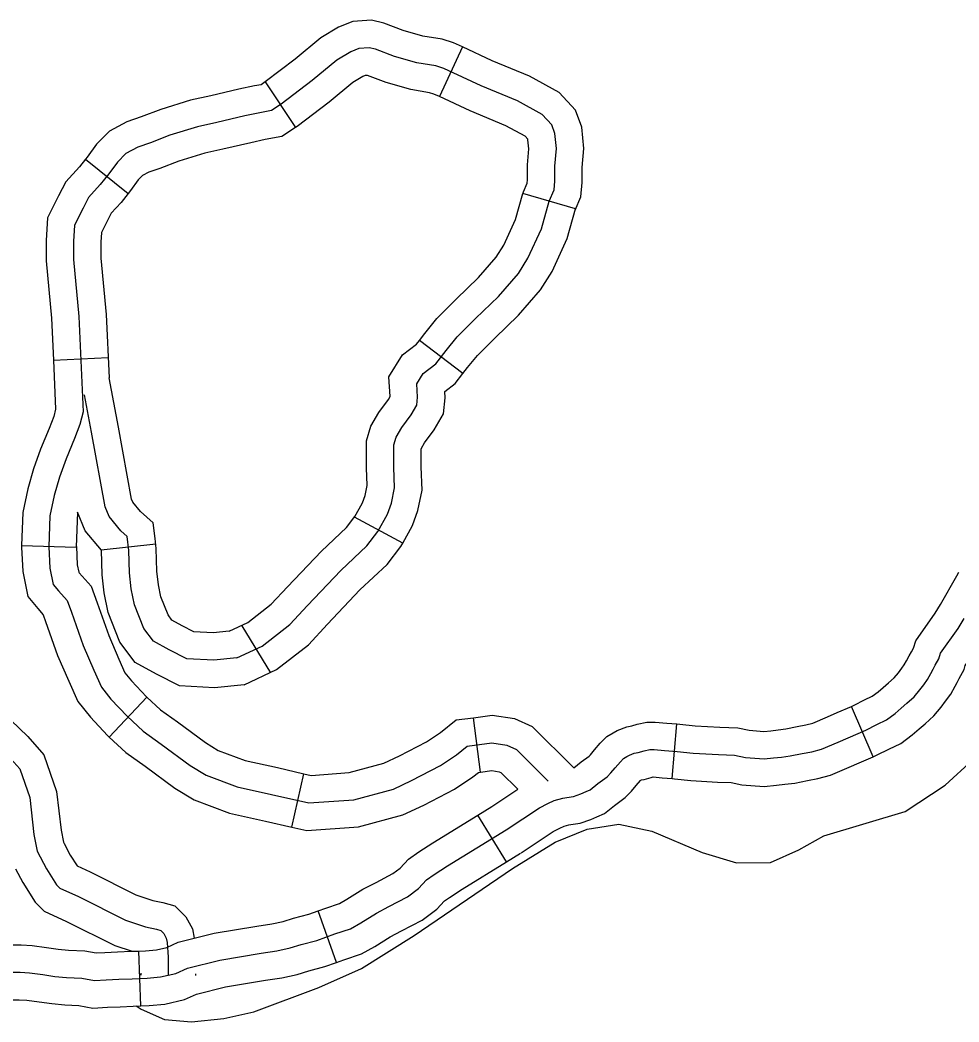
# Model space of a CAD drawing. Extents: x 1377389 to 1380723, y 1168351 to 1170484.
# Drawn here: x 1378841.8 to 1378893.2, y 1168766.5 to 1168821.3 of the extents above; entities that cross this region are included whole.
import ezdxf

# ---------------------------------------------------------------- set-up
doc = ezdxf.new("R2010")
doc.units = 0
doc.layers.add('B_Fill', color=7, linetype='Continuous')

msp = doc.modelspace()

# ---------------------------------------------------------------- linework, layer by layer
at = {"layer": 'B_Fill'}
for p, q in [((1378866.012, 1168819.877), (1378864.739, 1168817.16)), ((1378855.198, 1168817.964), (1378856.864, 1168815.468)), ((1378845.358, 1168813.73), (1378847.701, 1168811.857)), ((1378872.197, 1168811.024), (1378869.312, 1168811.848)), ((1378866.028, 1168802), (1378863.644, 1168803.821)), ((1378843.605, 1168802.741), (1378846.602, 1168802.875)), ((1378862.733, 1168792.716), (1378860.099, 1168794.152)), ((1378841.86, 1168792.601), (1378844.858, 1168792.497)), ((1378849.205, 1168792.668), (1378846.223, 1168792.337)), ((1378855.516, 1168785.624), (1378853.944, 1168788.2)), ((1378846.664, 1168782.114), (1378848.712, 1168784.306)), ((1378888.491, 1168781.039), (1378887.304, 1168783.794)), ((1378866.988, 1168780.198), (1378866.599, 1168783.173)), ((1378877.478, 1168779.844), (1378877.74, 1168782.833)), ((1378856.651, 1168777.186), (1378857.32, 1168780.11)), ((1378868.41, 1168775.289), (1378866.84, 1168777.845)), ((1378859.109, 1168769.784), (1378858.104, 1168772.611)), ((1378848.397, 1168767.409), (1378848.282, 1168770.407))]:
    msp.add_line(p, q, dxfattribs=at)
for points in [[(1378866.012, 1168819.877), (1378865.516, 1168820.109), (1378864.886, 1168820.298), (1378863.833, 1168820.474), (1378862.757, 1168820.781), (1378861.691, 1168821.181), (1378861.024, 1168821.348), (1378859.998, 1168821.269), (1378859.212, 1168820.967), (1378858.244, 1168820.37), (1378856.84, 1168819.209), (1378855.202, 1168817.966), (1378855.199, 1168817.964)], [(1378853.643, 1168786.445), (1378855.033, 1168787.097), (1378856.553, 1168788.271), (1378857.508, 1168789.314), (1378859.333, 1168791.227), (1378860.766, 1168792.575), (1378861.374, 1168793.357), (1378861.896, 1168794.314), (1378862.113, 1168794.922), (1378862.287, 1168795.748), (1378862.243, 1168796.879), (1378862.243, 1168798.096), (1378862.373, 1168798.531), (1378862.677, 1168799.053), (1378863.199, 1168799.748), (1378863.503, 1168800.27), (1378863.546, 1168800.705), (1378863.503, 1168801.444), (1378863.85, 1168802.009), (1378864.545, 1168802.531), (1378865.11, 1168803.27), (1378865.718, 1168804.009), (1378866.717, 1168805.009), (1378867.977, 1168806.226), (1378869.063, 1168807.487), (1378869.584, 1168808.313), (1378870.322, 1168809.922), (1378870.757, 1168811.443), (1378871.017, 1168812.052), (1378871.061, 1168812.53), (1378871.061, 1168813.356), (1378871.148, 1168814.313), (1378871.061, 1168815.139), (1378870.887, 1168815.617), (1378870.366, 1168816.182), (1378869.019, 1168816.921), (1378867.021, 1168817.747), (1378864.98, 1168818.704), (1378864.545, 1168818.834), (1378863.503, 1168819.008), (1378862.287, 1168819.356), (1378861.244, 1168819.747), (1378860.897, 1168819.834), (1378860.332, 1168819.791), (1378859.881, 1168819.617), (1378859.119, 1168819.148), (1378857.771, 1168818.034), (1378856.072, 1168816.743), (1378855.545, 1168816.392), (1378854.901, 1168816.274), (1378854.08, 1168816.098), (1378852.557, 1168815.746), (1378851.502, 1168815.512), (1378849.979, 1168815.043), (1378848.924, 1168814.632), (1378848.221, 1168814.398), (1378847.577, 1168814.046), (1378847.108, 1168813.577), (1378846.639, 1168812.932), (1378846.171, 1168812.345), (1378845.526, 1168811.641), (1378845.233, 1168811.055), (1378844.764, 1168810.117), (1378844.706, 1168809.237), (1378844.706, 1168808.24), (1378844.999, 1168805.132), (1378845.233, 1168799.913), (1378845.057, 1168799.209), (1378844.765, 1168798.447), (1378844.296, 1168797.333), (1378843.944, 1168796.336), (1378843.651, 1168795.339), (1378843.417, 1168794.225), (1378843.358, 1168792.524), (1378843.417, 1168791.351), (1378843.593, 1168790.471), (1378843.886, 1168790.12), (1378844.354, 1168789.592), (1378844.589, 1168788.947), (1378845.233, 1168787.129), (1378845.819, 1168785.78), (1378846.229, 1168784.842), (1378846.757, 1168784.197), (1378847.635, 1168783.258), (1378848.514, 1168782.437), (1378849.51, 1168781.734), (1378851.092, 1168780.561), (1378851.971, 1168780.033), (1378853.67, 1168779.388), (1378855.545, 1168778.977), (1378857.596, 1168778.508), (1378860.056, 1168778.684), (1378862.224, 1168779.271), (1378863.22, 1168779.74), (1378864.802, 1168780.561), (1378865.681, 1168781.147), (1378866.267, 1168781.616), (1378867.615, 1168781.792), (1378868.435, 1168781.675), (1378868.962, 1168781.44), (1378870.701, 1168779.7)], [(1378872.173, 1168810.941), (1378872.49, 1168811.68), (1378872.561, 1168812.462), (1378872.561, 1168813.288), (1378872.655, 1168814.323), (1378872.533, 1168815.478), (1378872.194, 1168816.412), (1378871.302, 1168817.379), (1378869.669, 1168818.276), (1378867.626, 1168819.12), (1378866.012, 1168819.877)], [(1378864.739, 1168817.16), (1378864.443, 1168817.299), (1378864.205, 1168817.37), (1378863.172, 1168817.542), (1378861.816, 1168817.93), (1378860.797, 1168818.313), (1378860.769, 1168818.32), (1378860.666, 1168818.312), (1378860.549, 1168818.267), (1378859.994, 1168817.925), (1378858.703, 1168816.858), (1378856.943, 1168815.521), (1378856.863, 1168815.468)], [(1378855.198, 1168817.964), (1378854.971, 1168817.812), (1378854.609, 1168817.746), (1378853.754, 1168817.563), (1378852.225, 1168817.209), (1378851.118, 1168816.963), (1378849.486, 1168816.46), (1378848.415, 1168816.043), (1378847.62, 1168815.778), (1378846.668, 1168815.259), (1378845.964, 1168814.554), (1378845.446, 1168813.841), (1378845.358, 1168813.73)], [(1378869.312, 1168811.846), (1378869.34, 1168811.945), (1378869.545, 1168812.424), (1378869.561, 1168812.598), (1378869.561, 1168813.424), (1378869.64, 1168814.302), (1378869.588, 1168814.799), (1378869.58, 1168814.821), (1378869.429, 1168814.985), (1378868.37, 1168815.566), (1378866.416, 1168816.374), (1378864.739, 1168817.16)], [(1378856.864, 1168815.468), (1378856.119, 1168814.971), (1378855.192, 1168814.803), (1378854.406, 1168814.634), (1378852.889, 1168814.284), (1378851.887, 1168814.061), (1378850.472, 1168813.625), (1378849.434, 1168813.221), (1378848.823, 1168813.017), (1378848.485, 1168812.833), (1378848.252, 1168812.6), (1378847.833, 1168812.022), (1378847.701, 1168811.857)], [(1378845.358, 1168813.73), (1378845.03, 1168813.321), (1378844.278, 1168812.5), (1378843.891, 1168811.725), (1378843.288, 1168810.517), (1378843.206, 1168809.287), (1378843.206, 1168808.17), (1378843.502, 1168805.028), (1378843.605, 1168802.741)], [(1378847.701, 1168811.857), (1378847.311, 1168811.369), (1378846.774, 1168810.783), (1378846.575, 1168810.385), (1378846.241, 1168809.716), (1378846.206, 1168809.187), (1378846.206, 1168808.311), (1378846.496, 1168805.236), (1378846.651, 1168801.769)], [(1378863.644, 1168803.821), (1378863.934, 1168804.202), (1378864.606, 1168805.018), (1378865.665, 1168806.078), (1378866.885, 1168807.257), (1378867.853, 1168808.381), (1378868.262, 1168809.029), (1378868.911, 1168810.443), (1378869.312, 1168811.848)], [(1378866.028, 1168802), (1378866.285, 1168802.338), (1378866.83, 1168803), (1378867.769, 1168803.939), (1378869.068, 1168805.195), (1378870.272, 1168806.592), (1378870.906, 1168807.597), (1378871.733, 1168809.4), (1378872.197, 1168811.024)], [(1378860.099, 1168794.152), (1378860.522, 1168794.928), (1378860.666, 1168795.331), (1378860.781, 1168795.876), (1378860.743, 1168796.85), (1378860.743, 1168798.316), (1378860.988, 1168799.132), (1378861.425, 1168799.883), (1378861.946, 1168800.578), (1378862.041, 1168800.742), (1378861.978, 1168801.827), (1378862.722, 1168803.037), (1378863.479, 1168803.606), (1378863.644, 1168803.821)], [(1378843.605, 1168802.741), (1378843.725, 1168800.064), (1378843.624, 1168799.662), (1378843.373, 1168799.007), (1378842.896, 1168797.873), (1378842.516, 1168796.797), (1378842.196, 1168795.705), (1378841.922, 1168794.406), (1378841.86, 1168792.601)], [(1378849.171, 1168792.978), (1378849.075, 1168793.841), (1378848.378, 1168794.451), (1378847.947, 1168794.969), (1378847.879, 1168795.132), (1378847.168, 1168799.066), (1378846.651, 1168801.769)], [(1378862.733, 1168792.716), (1378863.269, 1168793.699), (1378863.56, 1168794.514), (1378863.793, 1168795.621), (1378863.743, 1168796.908), (1378863.743, 1168797.876), (1378863.759, 1168797.93), (1378863.93, 1168798.222), (1378864.451, 1168798.918), (1378864.963, 1168799.796), (1378865.051, 1168800.674), (1378865.03, 1168801.019), (1378865.611, 1168801.455), (1378866.028, 1168802)], [(1378853.643, 1168786.445), (1378852.383, 1168786.314), (1378850.906, 1168786.401), (1378849.951, 1168786.879), (1378849.082, 1168787.358), (1378848.561, 1168788.053), (1378848.039, 1168789.358), (1378847.866, 1168790.227), (1378847.779, 1168791.097), (1378847.735, 1168792.314), (1378847.648, 1168793.096), (1378847.301, 1168793.401), (1378846.649, 1168794.183), (1378846.432, 1168794.705), (1378845.694, 1168798.792), (1378845.303, 1168800.835)], [(1378844.925, 1168794.423), (1378844.858, 1168792.497)], [(1378846.233, 1168792.339), (1378845.352, 1168793.398), (1378844.925, 1168794.423)], [(1378853.236, 1168787.911), (1378854.246, 1168788.385), (1378855.534, 1168789.379), (1378856.413, 1168790.338), (1378858.276, 1168792.292), (1378859.654, 1168793.587), (1378860.115, 1168794.182), (1378860.099, 1168794.152)], [(1378853.236, 1168787.911), (1378852.35, 1168787.819), (1378851.302, 1168787.881), (1378850.648, 1168788.208), (1378850.088, 1168788.516), (1378849.88, 1168788.794), (1378849.483, 1168789.786), (1378849.351, 1168790.449), (1378849.276, 1168791.198), (1378849.232, 1168792.424), (1378849.171, 1168792.978)], [(1378841.86, 1168792.6), (1378841.857, 1168792.512), (1378841.924, 1168791.166), (1378842.196, 1168789.804), (1378842.748, 1168789.141), (1378843.042, 1168788.81), (1378843.177, 1168788.44), (1378843.837, 1168786.579), (1378844.444, 1168785.181), (1378844.937, 1168784.052), (1378845.627, 1168783.208), (1378846.575, 1168782.196), (1378846.663, 1168782.114)], [(1378844.86, 1168792.536), (1378844.91, 1168791.536), (1378844.989, 1168791.139), (1378845.023, 1168791.098), (1378845.666, 1168790.373), (1378846.001, 1168789.453), (1378846.63, 1168787.679), (1378847.194, 1168786.379), (1378847.521, 1168785.631), (1378847.886, 1168785.185), (1378848.696, 1168784.32), (1378848.712, 1168784.306)], [(1378854.05, 1168784.979), (1378855.819, 1168785.809), (1378857.572, 1168787.162), (1378858.604, 1168788.29), (1378860.39, 1168790.162), (1378861.879, 1168791.562), (1378862.633, 1168792.533), (1378862.733, 1168792.716)], [(1378854.05, 1168784.979), (1378852.416, 1168784.81), (1378850.51, 1168784.922), (1378849.253, 1168785.551), (1378848.075, 1168786.2), (1378847.241, 1168787.312), (1378846.595, 1168788.929), (1378846.38, 1168790.005), (1378846.281, 1168790.995), (1378846.233, 1168792.339)], [(1378887.304, 1168783.794), (1378887.447, 1168783.856), (1378888.024, 1168784.145), (1378888.437, 1168784.347), (1378888.755, 1168784.582), (1378889.04, 1168784.825), (1378889.333, 1168785.082), (1378889.643, 1168785.364), (1378889.871, 1168785.637), (1378890.067, 1168785.888), (1378890.195, 1168786.061), (1378890.316, 1168786.294), (1378890.458, 1168786.566), (1378890.585, 1168786.781), (1378890.692, 1168786.981), (1378890.821, 1168787.385), (1378891.893, 1168788.885), (1378892.185, 1168789.361), (1378893.076, 1168790.945), (1378893.188, 1168791.13)], [(1378888.491, 1168781.039), (1378888.713, 1168781.135), (1378889.354, 1168781.456), (1378889.999, 1168781.771), (1378890.621, 1168782.23), (1378891.005, 1168782.557), (1378891.332, 1168782.845), (1378891.814, 1168783.283), (1378892.206, 1168783.753), (1378892.456, 1168784.073), (1378892.749, 1168784.47), (1378892.975, 1168784.906), (1378893.081, 1168785.107), (1378893.202, 1168785.313), (1378893.466, 1168785.807), (1378893.535, 1168786.023), (1378894.396, 1168787.226), (1378894.773, 1168787.841), (1378895.666, 1168789.431), (1378895.751, 1168789.571)], [(1378870.674, 1168778.472), (1378871.027, 1168778.643), (1378871.49, 1168778.777), (1378871.721, 1168778.814), (1378872.074, 1168778.862), (1378872.476, 1168779.009), (1378872.769, 1168779.131), (1378872.988, 1168779.228), (1378873.414, 1168779.569), (1378873.926, 1168779.935), (1378874.133, 1168780.155), (1378874.364, 1168780.435), (1378874.657, 1168780.764), (1378874.827, 1168780.947), (1378875.01, 1168781.045), (1378875.144, 1168781.13), (1378875.4, 1168781.227), (1378875.619, 1168781.264), (1378875.948, 1168781.362), (1378876.265, 1168781.435), (1378876.496, 1168781.435), (1378877.068, 1168781.386), (1378877.763, 1168781.325), (1378878.628, 1168781.227), (1378880.028, 1168781.154), (1378880.893, 1168781.118), (1378881.502, 1168780.996), (1378882.513, 1168780.923), (1378883.037, 1168780.971), (1378883.475, 1168781.02), (1378883.95, 1168781.081), (1378884.608, 1168781.215), (1378885.132, 1168781.313), (1378885.668, 1168781.459), (1378886.581, 1168781.837), (1378887.117, 1168782.081), (1378888.08, 1168782.495), (1378888.689, 1168782.8), (1378889.218, 1168783.059), (1378889.688, 1168783.406), (1378890.023, 1168783.691), (1378890.332, 1168783.964), (1378890.729, 1168784.323), (1378891.039, 1168784.695), (1378891.262, 1168784.98), (1378891.472, 1168785.266), (1378891.646, 1168785.6), (1378891.77, 1168785.836), (1378891.893, 1168786.047), (1378892.079, 1168786.394), (1378892.178, 1168786.704), (1378893.145, 1168788.055), (1378893.479, 1168788.601)], [(1378839.938, 1168785.709), (1378840.717, 1168784.346), (1378841.274, 1168783.031), (1378842.202, 1168782.142), (1378843.078, 1168781.14), (1378843.781, 1168779.145), (1378844.023, 1168777.016), (1378844.152, 1168776.37), (1378844.19, 1168776.298)], [(1378838.636, 1168784.966), (1378839.371, 1168783.679), (1378840.014, 1168782.162), (1378841.116, 1168781.105), (1378841.759, 1168780.369), (1378842.31, 1168778.806), (1378842.54, 1168776.784), (1378842.723, 1168775.865), (1378843.228, 1168774.9), (1378843.78, 1168774.026), (1378843.963, 1168773.842), (1378844.974, 1168773.383), (1378847.545, 1168772.096), (1378848.648, 1168771.728), (1378849.24, 1168771.597), (1378849.483, 1168771.532), (1378849.654, 1168771.367), (1378849.787, 1168771.119), (1378849.831, 1168770.88), (1378849.896, 1168770.075), (1378849.888, 1168769.082)], [(1378848.712, 1168784.306), (1378849.463, 1168783.603), (1378850.39, 1168782.949), (1378851.927, 1168781.809), (1378852.629, 1168781.388), (1378854.099, 1168780.83), (1378855.873, 1168780.441), (1378857.32, 1168780.11)], [(1378877.74, 1168782.833), (1378877.912, 1168782.818), (1378878.751, 1168782.723), (1378880.099, 1168782.653), (1378881.073, 1168782.611), (1378881.704, 1168782.485), (1378882.498, 1168782.428), (1378882.885, 1168782.464), (1378883.297, 1168782.51), (1378883.705, 1168782.562), (1378884.321, 1168782.688), (1378884.797, 1168782.776), (1378885.182, 1168782.881), (1378885.984, 1168783.213), (1378886.51, 1168783.452), (1378887.304, 1168783.794)], [(1378857.32, 1168780.11), (1378857.712, 1168780.02), (1378859.805, 1168780.17), (1378861.705, 1168780.684), (1378862.555, 1168781.085), (1378864.038, 1168781.854), (1378864.794, 1168782.359), (1378865.657, 1168783.049), (1378866.599, 1168783.173)], [(1378866.599, 1168783.173), (1378867.624, 1168783.306), (1378868.854, 1168783.13), (1378869.826, 1168782.698), (1378872.091, 1168780.431)], [(1378872.091, 1168780.431), (1378872.509, 1168780.766), (1378872.935, 1168781.071), (1378873.008, 1168781.148), (1378873.225, 1168781.411), (1378873.547, 1168781.774), (1378873.901, 1168782.153), (1378874.253, 1168782.341), (1378874.467, 1168782.477), (1378875.005, 1168782.682), (1378875.281, 1168782.728), (1378875.565, 1168782.813), (1378876.094, 1168782.935), (1378876.56, 1168782.935), (1378877.198, 1168782.88), (1378877.74, 1168782.833)], [(1378846.664, 1168782.114), (1378847.565, 1168781.271), (1378848.631, 1168780.518), (1378850.257, 1168779.312), (1378851.314, 1168778.678), (1378853.241, 1168777.946), (1378855.217, 1168777.514), (1378856.651, 1168777.186)], [(1378848.142, 1168767.414), (1378848.416, 1168767.229), (1378849.679, 1168766.662), (1378851.164, 1168766.526), (1378852.934, 1168766.723), (1378854.577, 1168767.075), (1378858.135, 1168768.412), (1378860.467, 1168769.456), (1378863.365, 1168771.266), (1378868.74, 1168774.929), (1378871.075, 1168776.373), (1378872.822, 1168777.071), (1378874.569, 1168777.347), (1378876.364, 1168776.964), (1378879.132, 1168775.8), (1378881.014, 1168775.24), (1378882.872, 1168775.26), (1378884.42, 1168775.949), (1378885.786, 1168776.71), (1378890.243, 1168778.046), (1378892.438, 1168779.485), (1378893.956, 1168780.874)], [(1378877.478, 1168779.844), (1378877.613, 1168779.832), (1378878.504, 1168779.732), (1378879.958, 1168779.656), (1378880.713, 1168779.624), (1378881.3, 1168779.507), (1378882.529, 1168779.418), (1378883.189, 1168779.479), (1378883.654, 1168779.531), (1378884.196, 1168779.6), (1378884.895, 1168779.743), (1378885.467, 1168779.849), (1378886.154, 1168780.037), (1378887.179, 1168780.461), (1378887.725, 1168780.709), (1378888.491, 1168781.039)], [(1378856.651, 1168777.186), (1378857.479, 1168776.996), (1378860.308, 1168777.198), (1378862.744, 1168777.857), (1378863.886, 1168778.395), (1378865.566, 1168779.267), (1378866.568, 1168779.936), (1378866.877, 1168780.183), (1378866.988, 1168780.198)], [(1378866.988, 1168780.198), (1378867.605, 1168780.278), (1378868.016, 1168780.22), (1378868.098, 1168780.183), (1378869.025, 1168779.255)], [(1378869.217, 1168775.785), (1378870.963, 1168776.94), (1378871.336, 1168777.126), (1378871.566, 1168777.237), (1378871.817, 1168777.31), (1378871.941, 1168777.33), (1378872.438, 1168777.398), (1378873.022, 1168777.611), (1378873.362, 1168777.753), (1378873.774, 1168777.936), (1378874.32, 1168778.373), (1378874.917, 1168778.8), (1378875.258, 1168779.161), (1378875.504, 1168779.459), (1378875.755, 1168779.742), (1378875.767, 1168779.748), (1378875.809, 1168779.775), (1378875.957, 1168779.8), (1378876.33, 1168779.91), (1378876.435, 1168779.934), (1378876.939, 1168779.892), (1378877.478, 1168779.844)], [(1378867.562, 1168778.288), (1378869.025, 1168779.255)], [(1378866.84, 1168777.845), (1378867.604, 1168778.314)], [(1378868.389, 1168777.036), (1378870.211, 1168778.241), (1378870.674, 1168778.472)], [(1378858.105, 1168772.611), (1378858.524, 1168772.76), (1378859.263, 1168773.007), (1378859.678, 1168773.237), (1378860.552, 1168773.788), (1378861.268, 1168774.163), (1378862.184, 1168774.65), (1378862.587, 1168774.948), (1378863.048, 1168775.441), (1378863.611, 1168775.831), (1378864.376, 1168776.331), (1378866.84, 1168777.845)], [(1378841.243, 1168769.242), (1378841.784, 1168769.242), (1378842.292, 1168769.21), (1378843.023, 1168769.114), (1378843.691, 1168769.019), (1378844.327, 1168768.955), (1378845.153, 1168768.924), (1378845.853, 1168768.796), (1378846.488, 1168768.828), (1378847.188, 1168768.86), (1378847.919, 1168768.892), (1378848.745, 1168768.924), (1378849.476, 1168768.987), (1378850.303, 1168769.178), (1378850.938, 1168769.464), (1378852.718, 1168769.91), (1378854.975, 1168770.292), (1378855.834, 1168770.419), (1378856.565, 1168770.578), (1378857.169, 1168770.769), (1378858.027, 1168770.992), (1378859.012, 1168771.341), (1378859.871, 1168771.628), (1378860.443, 1168771.946), (1378861.301, 1168772.487), (1378861.968, 1168772.837), (1378862.986, 1168773.378), (1378863.59, 1168773.823), (1378864.035, 1168774.3), (1378864.448, 1168774.587), (1378865.179, 1168775.064), (1378868.389, 1168777.036)], [(1378844.19, 1168776.298), (1378844.529, 1168775.649), (1378844.898, 1168775.065), (1378845.62, 1168774.737), (1378848.121, 1168773.485), (1378849.048, 1168773.176), (1378849.596, 1168773.055), (1378850.246, 1168772.881), (1378850.864, 1168772.284), (1378851.221, 1168771.621), (1378851.315, 1168771.105)], [(1378868.41, 1168775.289), (1378869.175, 1168775.758)], [(1378841.532, 1168774.907), (1378841.928, 1168774.15), (1378842.6, 1168773.084), (1378843.094, 1168772.59), (1378844.327, 1168772.029), (1378846.97, 1168770.707), (1378847.91, 1168770.393)], [(1378859.108, 1168769.784), (1378859.501, 1168769.923), (1378860.478, 1168770.249), (1378861.208, 1168770.655), (1378862.05, 1168771.186), (1378862.669, 1168771.51), (1378863.787, 1168772.105), (1378864.592, 1168772.698), (1378865.022, 1168773.159), (1378865.285, 1168773.342), (1378865.982, 1168773.797), (1378868.41, 1168775.289)], [(1378848.282, 1168770.407), (1378848.651, 1168770.421), (1378849.241, 1168770.472), (1378849.821, 1168770.606), (1378850.444, 1168770.887), (1378852.411, 1168771.379), (1378854.74, 1168771.773), (1378855.564, 1168771.895), (1378856.178, 1168772.029), (1378856.754, 1168772.211), (1378857.587, 1168772.427), (1378858.104, 1168772.611)], [(1378837.429, 1168770.06), (1378837.496, 1168770.081), (1378838.327, 1168770.289), (1378839.209, 1168770.481), (1378839.905, 1168770.509), (1378840.304, 1168770.651), (1378841.165, 1168770.742), (1378841.831, 1168770.742), (1378842.436, 1168770.704), (1378843.227, 1168770.601), (1378843.872, 1168770.508), (1378844.43, 1168770.453), (1378845.317, 1168770.418), (1378845.951, 1168770.303), (1378846.417, 1168770.326), (1378847.121, 1168770.358), (1378847.857, 1168770.391), (1378848.282, 1168770.407)], [(1378848.397, 1168767.409), (1378848.839, 1168767.426), (1378849.711, 1168767.502), (1378850.784, 1168767.75), (1378851.432, 1168768.042), (1378853.026, 1168768.441), (1378855.21, 1168768.81), (1378856.103, 1168768.942), (1378856.951, 1168769.127), (1378857.583, 1168769.327), (1378858.467, 1168769.556), (1378859.109, 1168769.784)], [(1378848.389, 1168769.188), (1378848.388, 1168769.094)], [(1378851.389, 1168769.165), (1378851.388, 1168769.071)], [(1378838.316, 1168767.194), (1378839.01, 1168767.367), (1378839.591, 1168767.494), (1378840.483, 1168767.529), (1378840.975, 1168767.705), (1378841.322, 1168767.742), (1378841.737, 1168767.742), (1378842.148, 1168767.716), (1378842.82, 1168767.628), (1378843.51, 1168767.53), (1378844.223, 1168767.458), (1378844.989, 1168767.429), (1378845.754, 1168767.29), (1378846.56, 1168767.33), (1378847.254, 1168767.361), (1378847.98, 1168767.393), (1378848.397, 1168767.409)]]:
    msp.add_lwpolyline(points, dxfattribs=at)

doc.saveas('drawing.dxf')
